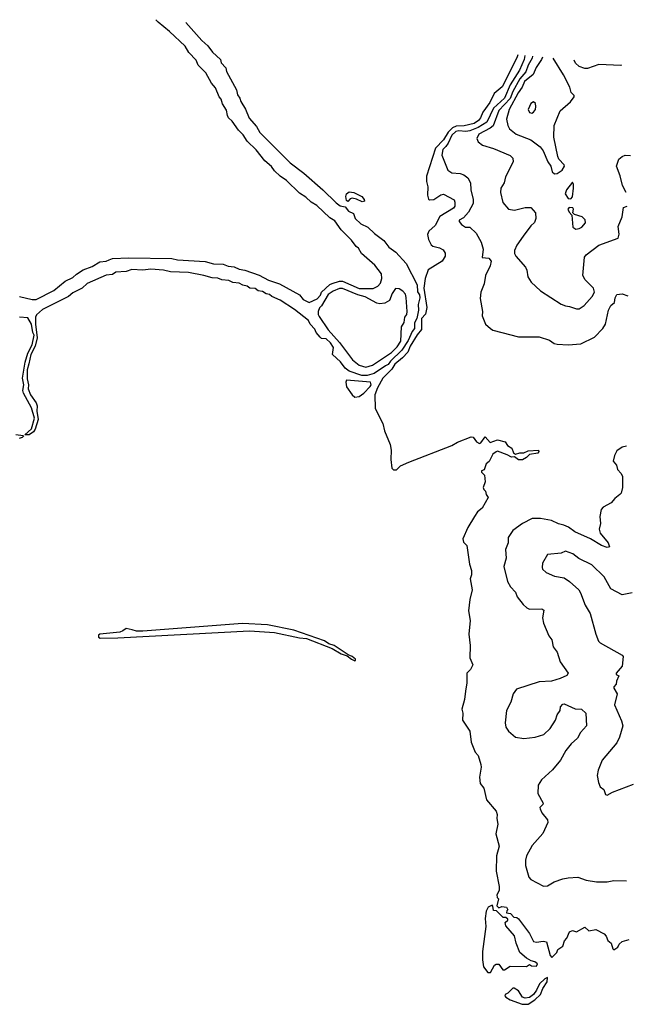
# Model space of a CAD drawing. Extents: x 1678431 to 1860718, y 384618 to 522882.
# Tile 293 of 473: x 1727016 to 1731394, y 508223 to 515332. Entities that reach past the tile are written whole.
import ezdxf

# ---------------------------------------------------------------- set-up
doc = ezdxf.new("R2010")
doc.units = 0

msp = doc.modelspace()

# ---------------------------------------------------------------- linework, layer by layer
at = {"layer": '0CON10XD'}
for points in [[(1727015.4, 513334.6), (1727105, 513311.4), (1727135, 513311), (1727261.8, 513378.2), (1727343.9, 513445), (1727398.7, 513471.3), (1727425, 513495.6), (1727475, 513525.5), (1727538.4, 513551.6), (1727595, 513585.1), (1727641.4, 513588.6), (1727661.8, 513598.2), (1727685, 513607.2), (1727805, 513613.4), (1728115, 513608), (1728155, 513597.5), (1728355, 513586.3), (1728415, 513570), (1728485, 513567.2), (1728521.9, 513551.9), (1728565, 513547.3), (1728601.1, 513531.1), (1728640, 513525), (1728745, 513487), (1728811.6, 513451.6), (1728890.6, 513425), (1729035, 513345.7), (1729062.8, 513312.8), (1729105, 513290.9), (1729162.9, 513317.1), (1729187.2, 513342.8), (1729195.5, 513365), (1729255, 513420.4), (1729272.2, 513427.8), (1729325, 513444.6), (1729346.7, 513445), (1729465, 513391.5), (1729567.7, 513392.3), (1729602, 513408), (1729620.3, 513429.7), (1729630.5, 513465), (1729626.5, 513496.5), (1729579.5, 513559.5), (1729483.7, 513645), (1729462, 513682), (1729443.9, 513695), (1729410.5, 513740.5), (1729336.4, 513815), (1729290.6, 513880.6), (1729255, 513901.2), (1729160.9, 513990.9), (1729119.1, 514015), (1729081.7, 514051.7), (1729035, 514079.3), (1728941.6, 514171.6), (1728895, 514203.6), (1728855, 514241.8), (1728832.7, 514272.7), (1728785, 514312.8), (1728721.7, 514391.7), (1728656.9, 514455), (1728630, 514500), (1728595, 514534.7), (1728549.5, 514599.5), (1728524.3, 514625), (1728515, 514640.8), (1728508.1, 514678.1), (1728479.3, 514725), (1728469.3, 514759.3), (1728456.9, 514775), (1728429.5, 514839.5), (1728399.3, 514875), (1728359, 514949), (1728303.2, 515005), (1728290.5, 515040.5), (1728237.1, 515095), (1728210.7, 515140.7), (1728098.3, 515248.3), (1728015, 515315.5), (1727998.5, 515332.4)], [(1728214.9, 515311.4), (1728331.7, 515181.7), (1728375, 515143.5), (1728408.5, 515098.5), (1728464.5, 515045), (1728470.1, 515020.1), (1728503.2, 514985), (1728509.1, 514959.1), (1728580.6, 514825), (1728588.9, 514788.9), (1728606.1, 514765), (1728611.6, 514741.6), (1728645, 514686.7), (1728672.6, 514622.6), (1728725, 514561.1), (1728748.7, 514518.7), (1728968.6, 514298.6), (1729065.9, 514225), (1729205.1, 514105.1), (1729299.9, 514009.9), (1729329.1, 513989.1), (1729365, 513980.8), (1729389.5, 513949.5), (1729425, 513932), (1729437, 513897), (1729477.7, 513857.7), (1729529.4, 513835), (1729577.7, 513787.8), (1729645, 513737.5), (1729680.5, 513690.5), (1729731.1, 513655), (1729805, 513572.5), (1729885, 513416.9), (1729887.5, 513367.5), (1729900.5, 513345), (1729903.1, 513325), (1729891.8, 513275), (1729893.8, 513235), (1729881.2, 513175), (1729866.7, 513143.3), (1729865, 513102.9), (1729848.3, 513081.7), (1729819.5, 513015), (1729775, 512947.3), (1729692, 512868), (1729675, 512844), (1729656.3, 512833.7), (1729575, 512777.3), (1729525, 512764.1), (1729485, 512762.7), (1729395, 512794.4), (1729365, 512815.5), (1729331.9, 512861.9), (1729272.8, 512915), (1729280.4, 512965), (1729260.3, 513000.3), (1729227.9, 513027.9), (1729195, 513031.8), (1729185, 513040.4), (1729155, 513074.1), (1729147.2, 513097.2), (1729113.2, 513135), (1729100.4, 513160.4), (1729000, 513240), (1728896.7, 513306.7), (1728835, 513334.8), (1728818.4, 513348.4), (1728795, 513353.1), (1728769.3, 513369.3), (1728737.1, 513375), (1728715, 513390.7), (1728676, 513395), (1728658, 513408), (1728625.8, 513415), (1728599.5, 513429.5), (1728555, 513434.2), (1728525, 513449.5), (1728475, 513453.9), (1728445, 513466.2), (1728405, 513469.2), (1728344.5, 513485.5), (1728235, 513507.2), (1728105, 513512.7), (1728055, 513524.8), (1727961.8, 513531.8), (1727905, 513524.8), (1727825, 513527.6), (1727785, 513513.7), (1727710.4, 513509.6), (1727685, 513493.8), (1727641.3, 513488.7), (1727503.2, 513426.8), (1727467.6, 513395), (1727398.9, 513361.1), (1727368.7, 513335), (1727180.2, 513239.8), (1727138.4, 513201.6), (1727131.1, 513185), (1727129.1, 513135), (1727141.5, 513035), (1727127.9, 512975), (1727097.3, 512915), (1727082.4, 512847.6), (1727070.2, 512805), (1727070.4, 512740.4), (1727080.3, 512695), (1727076.9, 512666.9), (1727094.3, 512624.3), (1727135.2, 512565.2), (1727142.5, 512545), (1727140, 512505), (1727148.7, 512445), (1727127.6, 512375), (1727115, 512357.7), (1727085, 512334.5), (1727053.3, 512335), (1727102.1, 512377.9), (1727122.6, 512455), (1727100.3, 512530.3), (1727043.2, 512635), (1727038.9, 512655), (1727046.5, 512695), (1727036, 512745), (1727055, 512860.8), (1727074, 512925), (1727106.2, 512983.8), (1727121.6, 513055), (1727112.1, 513075), (1727101.2, 513135), (1727075, 513180.7), (1727015, 513184.3)], [(1730611.8, 515078.9), (1730603.3, 515056.7), (1730497.3, 514847.3), (1730440.1, 514799.9), (1730408.6, 514735), (1730359.2, 514665), (1730342.8, 514625), (1730326.7, 514605), (1730295, 514583.6), (1730225, 514566.7), (1730166, 514564), (1730139.1, 514550.9), (1730108.9, 514521.1), (1730075.5, 514464.5), (1730017.7, 514405), (1729953.1, 514203.1), (1729952.2, 514165), (1729961.2, 514125), (1729958.6, 514065), (1729966, 514036), (1729975, 514030.8), (1730005, 514034.5), (1730055, 514068), (1730075, 514072), (1730151.2, 514031.2), (1730157.5, 514015), (1730155.7, 513985.7), (1730147.6, 513972.4), (1730048.7, 513911.3), (1730014.3, 513845.7), (1729969.6, 513805), (1729959.5, 513780.5), (1729965.8, 513745.8), (1729985, 513707.8), (1729997.8, 513697.8), (1730046.2, 513685), (1730071.5, 513671.5), (1730087, 513647), (1730086.9, 513625), (1730065, 513590), (1729965, 513527.1), (1729941.6, 513465), (1729933.4, 513395), (1729954.3, 513254.3), (1729944.1, 513205.9), (1729916.5, 513175), (1729915.2, 513094.8), (1729885, 513057.1), (1729835.2, 512975), (1729817.9, 512932.1), (1729779.7, 512890.3), (1729723.5, 512845), (1729700.9, 512809.1), (1729638, 512745), (1729598.8, 512675), (1729580, 512625), (1729581.2, 512525), (1729635.9, 512415.9), (1729650, 512365), (1729688.8, 512265), (1729696.7, 512225), (1729693.6, 512156.4), (1729700.8, 512095), (1729715, 512082.2), (1729736.8, 512083.2), (1729765, 512111.9), (1729825, 512138.6), (1730135, 512258.8), (1730175, 512282), (1730275, 512320), (1730288.3, 512318.3), (1730313.6, 512283.6), (1730335, 512272.5), (1730345, 512276.7), (1730375, 512320), (1730410.8, 512280.8), (1730465, 512298), (1730520, 512285), (1730537, 512257), (1730568.8, 512238.8), (1730581.2, 512205), (1730595, 512196.7), (1730625, 512205.8), (1730655, 512206), (1730685, 512220), (1730760, 512225), (1730763.8, 512215), (1730756.4, 512203.6), (1730696.7, 512193.3), (1730675, 512170.8), (1730645, 512155.6), (1730615, 512155.7), (1730586.2, 512176.2), (1730565, 512174.2), (1730535, 512190), (1730465, 512216.7), (1730455, 512213.3), (1730430, 512195), (1730405, 512142.5), (1730383.8, 512125), (1730368.3, 512081.7), (1730350, 512075), (1730350, 512065), (1730370, 512045), (1730376.7, 511995), (1730360, 511955), (1730365, 511940), (1730378.3, 511928.3), (1730382.5, 511905), (1730397, 511883), (1730354.1, 511805.9), (1730321.4, 511778.6), (1730298.8, 511745), (1730251.2, 511665), (1730214.2, 511585), (1730219.3, 511559.3), (1730242.5, 511535), (1730262.4, 511402.4), (1730276.7, 511355), (1730277.5, 511325), (1730267.5, 511295), (1730280.6, 511215), (1730264.3, 511145), (1730255.8, 511065), (1730267.5, 510995), (1730256.7, 510895), (1730267.5, 510815), (1730263.9, 510723.9), (1730287.5, 510675), (1730269.3, 510640.7), (1730242.5, 510615), (1730242.5, 510545), (1730233.6, 510483.6), (1730226.2, 510425), (1730206.2, 510355), (1730213.3, 510325), (1730211.2, 510275), (1730263.8, 510195), (1730274.4, 510115), (1730303.9, 510043.9), (1730325, 510020), (1730344.2, 509955), (1730346.2, 509935), (1730333.9, 509863.9), (1730338.3, 509818.3), (1730366.7, 509785), (1730385, 509700), (1730455, 509617.5), (1730463.3, 509595), (1730458.8, 509565), (1730466.2, 509525), (1730452.9, 509455), (1730477.1, 509365), (1730456.2, 509295), (1730453.8, 509185), (1730476.2, 509075), (1730476.7, 509045), (1730460, 509015), (1730463.3, 508995), (1730472.5, 508985), (1730460, 508935), (1730475, 508920), (1730495, 508930), (1730530, 508925), (1730540, 508905), (1730531.7, 508898.3), (1730530, 508885), (1730558.3, 508878.3), (1730581.7, 508851.7), (1730605, 508850), (1730615, 508840), (1730696.2, 508735), (1730725, 508677.5), (1730745, 508671.2), (1730795, 508680), (1730817.5, 508675), (1730843.8, 508575), (1730857.5, 508562.5), (1730892.5, 508597.5), (1730900.7, 508619.3), (1730935, 508642.5), (1730948.3, 508681.7), (1730965, 508700), (1730984.1, 508745.9), (1731005, 508756.7), (1731035, 508747.5), (1731095, 508780), (1731123, 508753), (1731175, 508762.5), (1731235, 508733.3), (1731250, 508715), (1731260, 508685), (1731286.1, 508666.1), (1731297.5, 508625), (1731305, 508617.5), (1731332.9, 508635), (1731342.7, 508657.3), (1731365, 508678.1), (1731415, 508692)], [(1730660.9, 515074.1), (1730656.1, 515045), (1730622.6, 514967.4), (1730556.8, 514863.2), (1730514.8, 514765), (1730436.5, 514693.5), (1730386.5, 514593.5), (1730325.5, 514554.5), (1730265, 514529.5), (1730235, 514525.1), (1730185, 514530.5), (1730163.2, 514525), (1730135, 514498.1), (1730109.2, 514440.8), (1730092.3, 514417.7), (1730070.3, 514395), (1730063.9, 514355), (1730105.7, 514245), (1730135, 514227.5), (1730195, 514222.4), (1730221.6, 514211.6), (1730249.5, 514189.5), (1730269.2, 514155), (1730271.3, 514105), (1730290, 514035), (1730289, 514005), (1730256.4, 513943.6), (1730219.1, 513900.9), (1730187.5, 513885), (1730187.5, 513875), (1730204.1, 513854.1), (1730233.9, 513833.9), (1730265, 513833.3), (1730311.3, 513791.3), (1730347.1, 513727.1), (1730361.2, 513675), (1730353.8, 513615), (1730401.7, 513611.7), (1730418.6, 513588.6), (1730412.7, 513555), (1730376.8, 513485), (1730368.1, 513425), (1730343.7, 513366.3), (1730340.3, 513320.3), (1730356, 513225), (1730353.8, 513195), (1730378.8, 513135), (1730413.3, 513103.3), (1730431.1, 513091.1), (1730495, 513073.3), (1730615, 513042.5), (1730765, 513043.5), (1730839.1, 513019.1), (1730874.5, 512994.5), (1730895, 512989.2), (1730975, 512984.2), (1731065, 512992.5), (1731165, 513040), (1731225, 513102.5), (1731243.6, 513135), (1731264.6, 513235.4), (1731281.9, 513268.1), (1731308.3, 513291.7), (1731313.3, 513325), (1731325, 513347.5), (1731365, 513352.5), (1731405, 513338.8)], [(1730716, 515068.8), (1730714.2, 515055), (1730685.4, 515005), (1730669.9, 514955), (1730625, 514906.6), (1730575.1, 514814.9), (1730556.1, 514763.9), (1730475, 514677.1), (1730433.3, 514566.7), (1730411.8, 514548.2), (1730330, 514505), (1730316.2, 514475), (1730325, 514450), (1730357.3, 514427.3), (1730435, 514402.9), (1730555, 514352.5), (1730575, 514333.3), (1730578.8, 514305), (1730522.1, 514197.9), (1730511.9, 514155), (1730488.9, 514115), (1730485.6, 514085), (1730502, 514012), (1730545, 513964.3), (1730588.3, 513958.3), (1730665, 513976.5), (1730705, 513975.6), (1730737.7, 513937.7), (1730742.3, 513897.7), (1730731.2, 513868.8), (1730704.2, 513845), (1730649.4, 513770.6), (1730604.6, 513705), (1730588.4, 513665), (1730587.8, 513645), (1730596.2, 513625), (1730667.5, 513545), (1730676.2, 513525), (1730682.9, 513475), (1730706.8, 513436.8), (1730774.8, 513374.8), (1730925, 513279.2), (1730955, 513265.5), (1730985, 513262.2), (1731034.8, 513244.8), (1731055, 513245.2), (1731090.2, 513269.8), (1731146.6, 513333.4), (1731164.6, 513365), (1731157, 513395), (1731096.2, 513455), (1731081.5, 513485), (1731092, 513618), (1731105, 513635.6), (1731196.2, 513703.8), (1731336.2, 513755), (1731342.5, 513785), (1731335, 513840), (1731365, 513910), (1731373, 513977), (1731400, 513985)], [(1730788.9, 515061.7), (1730781.6, 515045), (1730743.4, 514986.6), (1730723.1, 514936.9), (1730658.5, 514885), (1730643.3, 514845), (1730613.1, 514805), (1730548.9, 514685), (1730529.1, 514615), (1730538.1, 514568.1), (1730550, 514545), (1730598.6, 514505), (1730705.3, 514465.3), (1730772.2, 514415), (1730795.3, 514385.3), (1730828, 514305), (1730848.8, 514275), (1730858.8, 514235), (1730875, 514219.2), (1730895, 514221.5), (1730932.2, 514245), (1730948.1, 514275), (1730945.4, 514285.4), (1730908, 514325), (1730900, 514345), (1730870, 514485), (1730872.6, 514567.4), (1730916.7, 514675), (1730991.7, 514738.3), (1731017.5, 514775), (1731017.5, 514785), (1730997.3, 514807.3), (1730985.7, 514845), (1730940.4, 514935), (1730866.7, 515054.1)], [(1731360.3, 515006.3), (1731355, 515001.4), (1731195, 515008.1), (1731115, 514981.2), (1731095, 514980.4), (1731055, 514994), (1731027.8, 515017.8), (1731018.1, 515039.5)], [(1730712.3, 514657.7), (1730725, 514663.8), (1730738.1, 514685), (1730741.4, 514705), (1730737.9, 514727.9), (1730725, 514738.8), (1730705, 514726.2), (1730686.9, 514685), (1730695, 514662.5), (1730712.3, 514657.7)], [(1731394.3, 514085), (1731367.3, 514135), (1731350.9, 514205), (1731324.5, 514275.5), (1731341.2, 514325), (1731364.3, 514345.7), (1731385, 514354), (1731425, 514351.2)], [(1730995, 514040), (1731006.4, 514053.6), (1731013.3, 514115), (1731012.5, 514145), (1731005, 514160), (1730963.3, 514105), (1730953.3, 514075), (1730975, 514042.5), (1730995, 514040)], [(1729487, 514017), (1729447.1, 514037.1), (1729415, 514043.1), (1729400.9, 514039.1), (1729385, 514018.8), (1729375, 514026.7), (1729370.4, 514055), (1729374.7, 514075), (1729395, 514089.5), (1729428.8, 514085), (1729485.8, 514055), (1729503.3, 514035), (1729505, 514022.5), (1729487, 514017)], [(1731030.7, 513820.7), (1731055, 513823.8), (1731073.3, 513835), (1731098.8, 513865), (1731097.7, 513887.7), (1731075, 513910), (1731020, 513925), (1731008.3, 513938.3), (1731012.5, 513965), (1731007.5, 513975), (1730983, 513977), (1730973.3, 513965), (1730981.7, 513941.7), (1731001.7, 513921.7), (1731007.5, 513835), (1731030.7, 513820.7)], [(1729515, 512822.7), (1729561.9, 512838.1), (1729699.7, 512930.3), (1729739.6, 512970.4), (1729767.8, 513012.2), (1729771.6, 513115), (1729790.3, 513145), (1729795, 513184), (1729810, 513205), (1729813, 513225), (1729806.1, 513326.1), (1729799.5, 513349.5), (1729781.8, 513371.8), (1729755, 513390.4), (1729727.8, 513392.2), (1729703.3, 513356.7), (1729685.4, 513305), (1729651.2, 513285), (1729615, 513281.2), (1729592.9, 513285), (1729510.2, 513330.3), (1729457.5, 513345), (1729345, 513392.1), (1729325, 513392.5), (1729277.8, 513372.2), (1729242.8, 513347.2), (1729195, 513267.5), (1729179.1, 513250.9), (1729169.2, 513225), (1729170, 513205), (1729178.3, 513188.3), (1729243.3, 513093.3), (1729325, 513000.6), (1729417.1, 512877.1), (1729465, 512837.2), (1729515, 512822.7)], [(1729435, 512606.2), (1729465, 512611.9), (1729499.2, 512635), (1729546, 512685), (1729553.9, 512696.1), (1729547.1, 512715), (1729375, 512728.8), (1729368.8, 512715), (1729375, 512682.5), (1729415, 512623.3), (1729435, 512606.2)], [(1726988.6, 512338.6), (1727041.4, 512331.4), (1727044.5, 512325), (1727034.6, 512315), (1727011.7, 512308.3)], [(1731395, 512252.5), (1731365, 512246.2), (1731325, 512218.8), (1731308, 512185), (1731300, 512145), (1731322.5, 512115), (1731330, 512085), (1731357.5, 512055), (1731366.7, 512035), (1731366.7, 511955), (1731356, 511915), (1731346.6, 511903.4), (1731311.2, 511875), (1731285, 511844.2), (1731226.4, 511813.6), (1731213.3, 511795), (1731204, 511745), (1731208.6, 511695), (1731198.6, 511655), (1731205.6, 511625.6), (1731263.8, 511555), (1731272.5, 511527.5), (1731255, 511521.2), (1731215, 511535.6), (1731135, 511584.5), (1731022.9, 511635), (1730977.6, 511667.6), (1730943.7, 511683.7), (1730905, 511692.1), (1730855, 511715.5), (1730775, 511730.5), (1730715, 511730), (1730645, 511695.7), (1730575.6, 511644.4), (1730541.5, 511595), (1730540.6, 511555), (1730522.1, 511507.9), (1730526.7, 511445), (1730510.6, 511385), (1730536, 511276), (1730558.6, 511238.6), (1730595, 511198.8), (1730605.7, 511165.7), (1730650.5, 511110.5), (1730676.7, 511085), (1730695.8, 511075.8), (1730785, 511080), (1730799.7, 511069.7), (1730788.9, 511015), (1730795.5, 510975.5), (1730835.7, 510885), (1730855.7, 510855), (1730867.5, 510805), (1730895.8, 510765), (1730916.2, 510695), (1730973.8, 510615), (1730965, 510596.7), (1730917.5, 510575), (1730855, 510557.1), (1730765, 510551.9), (1730602.2, 510497.8), (1730578.1, 510465), (1730560, 510405), (1730529.2, 510345), (1730520.6, 510255), (1730525.7, 510225), (1730542.9, 510195), (1730595, 510153.3), (1730655, 510143.6), (1730737.1, 510152.9), (1730799.2, 510170.8), (1730845.6, 510215), (1730884, 510275), (1730896.1, 510313.9), (1730916.7, 510345), (1730918.3, 510371.7), (1730935, 510390), (1730945, 510392.5), (1731025, 510358), (1731070, 510355), (1731101.2, 510325), (1731107.5, 510235), (1731063.8, 510185), (1731041.2, 510145), (1730996.1, 510103.9), (1730958.9, 510055), (1730919.1, 509985), (1730862.6, 509917.4), (1730782, 509845), (1730758.8, 509805), (1730756.2, 509745), (1730793.8, 509675), (1730791.2, 509665), (1730771.2, 509645), (1730772.5, 509635), (1730785.6, 509605), (1730824.4, 509555), (1730828.1, 509535), (1730792.7, 509457.3), (1730715, 509369.1), (1730674.6, 509295), (1730666.5, 509265), (1730665.5, 509225), (1730691.4, 509141.4), (1730705, 509124.4), (1730795.8, 509075.8), (1730825, 509079.2), (1730873.2, 509106.8), (1730935, 509130), (1730973.7, 509136.3), (1731045, 509140.9), (1731105, 509119.6), (1731178.9, 509108.9), (1731255, 509107.3), (1731305, 509117.3), (1731395, 509114.6)], [(1731436.5, 511195), (1731365, 511178.9), (1731283.7, 511223.7), (1731235, 511310), (1731145, 511395.5), (1731052.2, 511442.2), (1731008.8, 511475), (1730955, 511496), (1730925, 511480), (1730825, 511470), (1730790.5, 511409.5), (1730786.4, 511376.4), (1730790, 511365), (1730815, 511340.8), (1730875, 511315.8), (1730945, 511302.5), (1730985.3, 511275.3), (1731051.1, 511215), (1731064.5, 511195), (1731096.4, 511106.4), (1731134.2, 511045), (1731173.1, 510895), (1731192.9, 510845), (1731205, 510832.9), (1731364, 510745), (1731372.5, 510735), (1731365.5, 510665), (1731320, 510615), (1731320, 510605), (1731340, 510595), (1731324.4, 510555.6), (1731320.8, 510535), (1731304.2, 510515), (1731304, 510505), (1731328.6, 510465), (1731309.4, 510385), (1731360.6, 510270.6), (1731369.8, 510235), (1731345, 510151.9), (1731325, 510110.5), (1731220, 509985), (1731190, 509915), (1731183.9, 509876.1), (1731193.3, 509825), (1731205, 509792.5), (1731232.5, 509775), (1731245, 509737.5), (1731255, 509732.5), (1731294.1, 509755.9), (1731445, 509813.1)], [(1729435, 510704), (1729440, 510705), (1729438.8, 510715), (1729415.8, 510735), (1729387, 510747), (1729285, 510814.4), (1729247.3, 510827.2), (1729215, 510847.5), (1728995, 510925.6), (1728805, 510964), (1728625, 510973.7), (1727905, 510918.1), (1727858.2, 510918.2), (1727827.5, 510927.5), (1727785, 510938), (1727760.8, 510919.2), (1727738.7, 510911.3), (1727595, 510897.1), (1727585, 510887.5), (1727583.8, 510875), (1727597.4, 510867.4), (1727725, 510869.3), (1728675, 510919.3), (1728855, 510908.1), (1729035, 510870.5), (1729085, 510863.8), (1729271.3, 510791.3), (1729336.7, 510755), (1729379.5, 510739.5), (1729410, 510715), (1729435, 510704)], [(1730415, 508452.5), (1730444, 508506), (1730455, 508512.5), (1730475, 508512.5), (1730503.6, 508473.6), (1730515, 508472.5), (1730555, 508498.8), (1730673, 508497), (1730695, 508510), (1730710.7, 508500.7), (1730745, 508500), (1730752.5, 508515), (1730735, 508530), (1730707.5, 508537.5), (1730675, 508556.2), (1730625, 508597.5), (1730598.8, 508665), (1730588.3, 508718.3), (1730525, 508790), (1730520, 508815), (1730538.3, 508831.7), (1730538.3, 508838.3), (1730525, 508850), (1730505, 508850), (1730458.3, 508898.3), (1730435, 508900), (1730431.7, 508931.7), (1730425, 508940), (1730397.5, 508925), (1730383.6, 508896.4), (1730376.4, 508843.6), (1730380, 508785), (1730355.7, 508604.3), (1730355.7, 508545), (1730364.5, 508494.5), (1730395, 508453.3), (1730415, 508452.5)], [(1730685, 508223.5), (1730735, 508256.9), (1730774.4, 508295), (1730792, 508338), (1730821.9, 508385), (1730825, 508417.5), (1730805, 508407.5), (1730768.5, 508371.5), (1730747.1, 508325), (1730725.4, 508294.6), (1730695, 508272.5), (1730665, 508268.8), (1730643.9, 508273.9), (1730615, 508320), (1730585, 508340), (1730575, 508340), (1730540, 508305), (1730520, 508295), (1730517.5, 508285), (1730523.8, 508275), (1730556.7, 508255), (1730642.5, 508225), (1730685, 508223.5)]]:
    msp.add_lwpolyline(points, dxfattribs=at)

doc.saveas('drawing.dxf')
